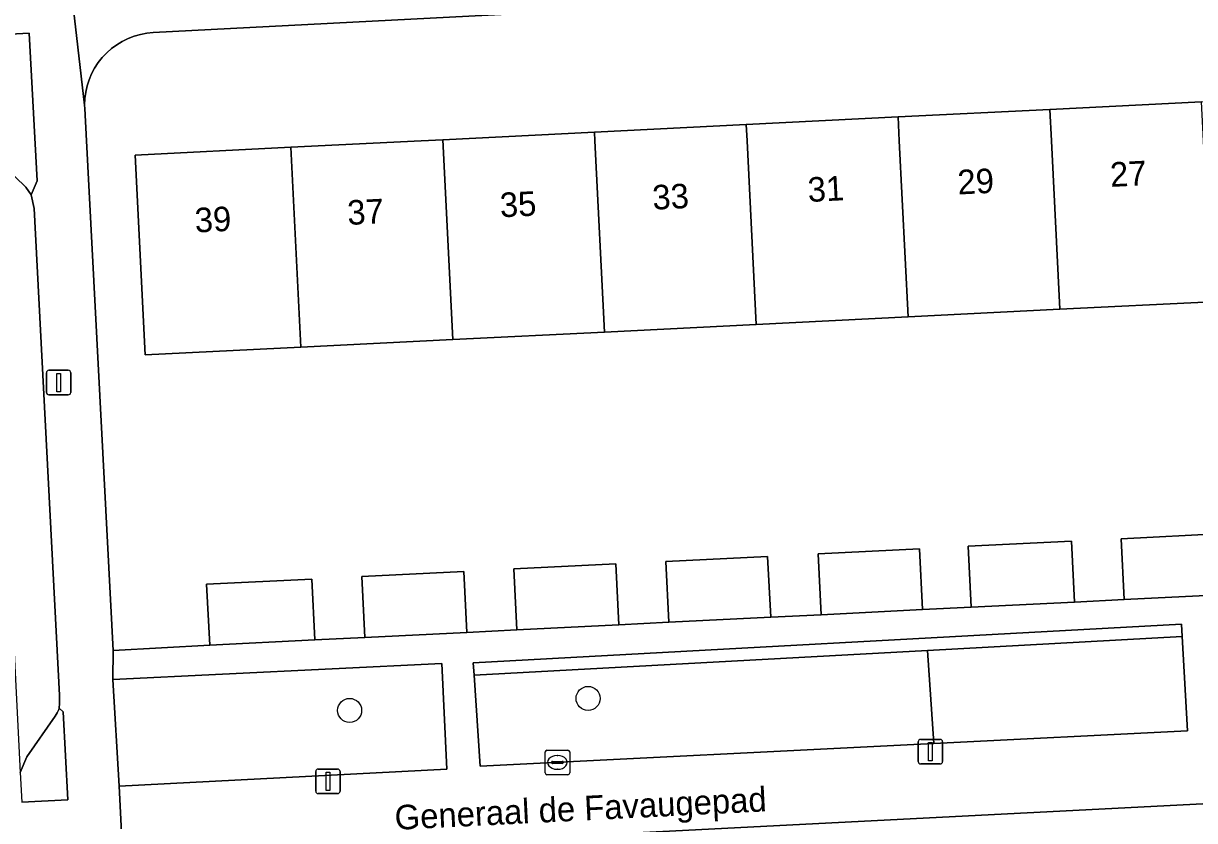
# Model space of a CAD drawing. Extents: x 161084 to 161928, y 385354 to 386522.
# Drawn here: x 161331.43 to 161379.14, y 385972.29 to 386004.78 of the extents above; entities that cross this region are included whole.
import ezdxf

# ---------------------------------------------------------------- set-up
doc = ezdxf.new("R2010")
doc.units = 0
for name, color, linetype in [('IMGEO_Boom', 7, 'Continuous'), ('IMGEO_Erf', 7, 'Continuous'), ('IMGEO_Groenvoorziening', 7, 'Continuous'), ('IMGEO_Haag', 7, 'Continuous'), ('IMGEO_Kolk', 7, 'Continuous'), ('IMGEO_Lichtmast', 7, 'Continuous'), ('IMGEO_Openbare_ruimte_label', 7, 'Continuous'), ('IMGEO_Pand', 7, 'Continuous'), ('IMGEO_Pand_nummerreeks', 7, 'Continuous'), ('IMGEO_Parkeervlak_open', 7, 'Continuous'), ('IMGEO_Voetpad_open', 7, 'Continuous')]:
    doc.layers.add(name, color=color, linetype=linetype)

msp = doc.modelspace()

# ---------------------------------------------------------------- linework, layer by layer
at = {"layer": 'IMGEO_Boom'}
for centre in [(161354.435, 385977.266), (161344.722, 385976.777)]:
    msp.add_circle(centre, 0.489, dxfattribs=at)
at = {"layer": 'IMGEO_Erf'}
for points in [[(161396.816, 386007.539), (161336.72, 386004.412), (161336.457, 386004.386), (161336.198, 386004.337), (161335.944, 386004.264), (161335.698, 386004.17), (161335.461, 386004.053), (161335.235, 386003.916), (161335.022, 386003.76), (161334.825, 386003.585), (161334.644, 386003.393), (161334.48, 386003.186), (161334.336, 386002.964), (161334.212, 386002.731), (161334.109, 386002.488), (161334.029, 386002.237), (161333.971, 386001.979), (161333.937, 386001.717), (161333.926, 386001.453), (161333.93, 386001.314), (161333.999, 386000), (161335.093, 385979.224), (161339.022, 385979.436), (161338.898, 385981.918), (161343.18, 385982.132), (161343.304, 385979.65), (161345.34, 385979.752), (161345.216, 385982.233), (161349.37, 385982.44), (161349.493, 385979.959), (161351.535, 385980.061), (161351.412, 385982.542), (161355.559, 385982.749), (161355.683, 385980.268), (161357.72, 385980.369), (161357.596, 385982.851), (161361.749, 385983.058), (161361.873, 385980.576), (161363.927, 385980.679), (161363.803, 385983.161), (161367.94, 385983.367), (161368.063, 385980.885), (161370.037, 385980.984), (161369.913, 385983.466), (161374.128, 385983.676), (161374.252, 385981.194), (161376.278, 385981.295), (161376.154, 385983.777), (161380.318, 385983.985)], [(161402.755, 385949.101), (161401.475, 385974.097), (161335.484, 385970.716)]]:
    msp.add_lwpolyline(points, dxfattribs=at)
msp.add_lwpolyline([(161373.649, 385993.129), (161367.467, 385992.82), (161361.284, 385992.512), (161355.102, 385992.203), (161348.92, 385991.895), (161342.737, 385991.586), (161336.399, 385991.27), (161335.992, 385999.419), (161342.33, 385999.735), (161347.634, 386000), (161348.513, 386000.044), (161354.695, 386000.352), (161360.877, 386000.661), (161367.06, 386000.969), (161373.242, 386001.278), (161379.424, 386001.587), (161385.606, 386001.895), (161391.789, 386002.204), (161398.129, 386002.52), (161398.255, 386000), (161398.536, 385994.371), (161392.196, 385994.055), (161386.013, 385993.746), (161379.831, 385993.438)], close=True, dxfattribs=at)
at = {"layer": 'IMGEO_Groenvoorziening'}
for points in [[(161331.672, 386004.382), (161330.12, 386004.301), (161330.026, 386003.974), (161329.928, 386003.467), (161329.876, 386002.954), (161329.869, 386002.437), (161329.881, 386000.815), (161329.994, 386000)], [(161330.648, 385998.964), (161331.528, 385998.103), (161331.743, 385997.79), (161331.999, 385998.373), (161331.672, 386004.382)]]:
    msp.add_lwpolyline(points, dxfattribs=at)
for points in [[(161368.266, 385979.225), (161378.63, 385979.792), (161378.601, 385980.291), (161349.76, 385978.712), (161349.793, 385978.213)], [(161368.515, 385975.425), (161378.856, 385975.941), (161378.63, 385979.792), (161368.266, 385979.225)], [(161368.515, 385975.425), (161368.266, 385979.225), (161349.793, 385978.213), (161350.036, 385974.502)], [(161335.335, 385973.695), (161348.675, 385974.377), (161348.471, 385978.695), (161335.081, 385978.035)], [(161333.048, 385976.716), (161332.895, 385976.864), (161332.874, 385976.811), (161332.805, 385976.675), (161332.724, 385976.545), (161331.573, 385974.88), (161331.304, 385974.243), (161331.366, 385973.031), (161333.239, 385973.13)]]:
    msp.add_lwpolyline(points, close=True, dxfattribs=at)
at = {"layer": 'IMGEO_Haag'}
msp.add_lwpolyline([(161368.266, 385979.225), (161378.63, 385979.792), (161378.601, 385980.291), (161349.76, 385978.712), (161349.793, 385978.213)], close=True, dxfattribs=at)
at = {"layer": 'IMGEO_Kolk'}
for p, q in [((161352.685, 385974.231), (161352.685, 385975.083)), ((161352.76, 385975.157), (161353.612, 385975.157)), ((161353.173, 385974.937), (161353.198, 385974.937)), ((161353.686, 385975.083), (161353.686, 385974.231)), ((161352.944, 385974.651), (161352.944, 385974.663)), ((161353.382, 385974.614), (161352.984, 385974.614)), ((161352.987, 385974.7), (161353.385, 385974.7)), ((161353.428, 385974.663), (161353.428, 385974.651)), ((161353.612, 385974.157), (161352.76, 385974.157)), ((161353.196, 385974.377), (161353.171, 385974.377))]:
    msp.add_line(p, q, dxfattribs=at)
for points in [[(161352.685, 385974.231), (161352.685, 385975.083)], [(161352.76, 385975.157), (161353.612, 385975.157)], [(161353.686, 385975.083), (161353.686, 385974.231)], [(161353.612, 385974.157), (161352.76, 385974.157)]]:
    msp.add_lwpolyline(points, dxfattribs=at)
for centre, radius, start, end in [((161352.762, 385975.081), 0.0765, 91.552, 178.448), ((161352.762, 385975.081), 0.0765, 91.552, 178.448), ((161353.61, 385975.081), 0.0765, 1.552, 88.448), ((161353.61, 385975.081), 0.0765, 1.552, 88.448), ((161352.984, 385974.66), 0.0403, 85.8775, 175.7526), ((161352.981, 385974.65), 0.0366, 178.938, 274.7102), ((161353.385, 385974.657), 0.043, 264.8664, 352.4533), ((161353.389, 385974.662), 0.0386, 1.7309, 96.639), ((161352.762, 385974.233), 0.0765, 181.552, 268.448), ((161352.762, 385974.233), 0.0765, 181.552, 268.448), ((161353.61, 385974.233), 0.0765, 271.552, 358.448), ((161353.61, 385974.233), 0.0765, 271.552, 358.448)]:
    msp.add_arc(centre, radius, start, end, dxfattribs=at)
for centre, major_axis, ratio, start_param, end_param in [((161353.172, 385974.657), (-0.387, 0.002), 0.722429, 4.712389, 7.853982), ((161353.197, 385974.657), (-0.39, 0.002), 0.717154, 1.570796, 4.712389)]:
    msp.add_ellipse(centre, major_axis=major_axis, ratio=ratio, start_param=start_param, end_param=end_param, dxfattribs=at)
at = {"layer": 'IMGEO_Lichtmast'}
for p, q in [((161332.472, 385990.643), (161333.262, 385990.643)), ((161333.262, 385990.643), (161332.472, 385990.643)), ((161332.372, 385989.743), (161332.372, 385990.543)), ((161332.372, 385990.543), (161332.372, 385989.743)), ((161333.362, 385990.543), (161333.362, 385989.743)), ((161333.362, 385989.743), (161333.362, 385990.543)), ((161333.262, 385989.643), (161332.472, 385989.643)), ((161332.472, 385989.643), (161333.262, 385989.643)), ((161367.885, 385974.693), (161367.885, 385975.493)), ((161367.885, 385975.493), (161367.885, 385974.693)), ((161367.985, 385975.593), (161368.775, 385975.593)), ((161368.775, 385975.593), (161367.985, 385975.593)), ((161368.875, 385975.493), (161368.875, 385974.693)), ((161368.875, 385974.693), (161368.875, 385975.493)), ((161368.775, 385974.593), (161367.985, 385974.593)), ((161367.985, 385974.593), (161368.775, 385974.593)), ((161343.341, 385973.483), (161343.341, 385974.283)), ((161343.341, 385974.283), (161343.341, 385973.483)), ((161343.441, 385974.383), (161344.231, 385974.383)), ((161344.231, 385974.383), (161343.441, 385974.383)), ((161344.331, 385974.283), (161344.331, 385973.483)), ((161344.331, 385973.483), (161344.331, 385974.283)), ((161344.231, 385973.383), (161343.441, 385973.383)), ((161343.441, 385973.383), (161344.231, 385973.383))]:
    msp.add_line(p, q, dxfattribs=at)
for points in [[(161332.792, 385990.518), (161332.942, 385990.518), (161332.942, 385989.768), (161332.792, 385989.768), (161332.792, 385990.518)], [(161368.305, 385975.468), (161368.455, 385975.468), (161368.455, 385974.718), (161368.305, 385974.718), (161368.305, 385975.468)], [(161343.761, 385974.258), (161343.911, 385974.258), (161343.911, 385973.508), (161343.761, 385973.508), (161343.761, 385974.258)]]:
    msp.add_lwpolyline(points, dxfattribs=at)
for centre, start, end in [((161332.472, 385990.543), 90, 180), ((161332.472, 385990.543), 90, 180), ((161333.262, 385990.543), 0, 90), ((161333.262, 385990.543), 360, 90), ((161332.472, 385989.743), 180, 270), ((161332.472, 385989.743), 180, 270), ((161333.262, 385989.743), 270, 0), ((161333.262, 385989.743), 270, 0), ((161367.985, 385975.493), 90, 180), ((161367.985, 385975.493), 90, 180), ((161368.775, 385975.493), 0, 90), ((161368.775, 385975.493), 360, 90), ((161367.985, 385974.693), 180, 270), ((161367.985, 385974.693), 180, 270), ((161368.775, 385974.693), 270, 0), ((161368.775, 385974.693), 270, 0), ((161343.441, 385974.283), 90, 180), ((161343.441, 385974.283), 90, 180), ((161344.231, 385974.283), 0, 90), ((161344.231, 385974.283), 360, 90), ((161343.441, 385973.483), 180, 270), ((161343.441, 385973.483), 180, 270), ((161344.231, 385973.483), 270, 0), ((161344.231, 385973.483), 270, 0)]:
    msp.add_arc(centre, 0.1, start, end, dxfattribs=at)
at = {"layer": 'IMGEO_Pand'}
for points in [[(161367.108, 386000), (161367.467, 385992.82), (161373.649, 385993.129), (161373.306, 386000), (161373.242, 386001.278), (161367.06, 386000.969)], [(161379.424, 386001.587), (161373.242, 386001.278), (161373.306, 386000), (161373.649, 385993.129), (161379.831, 385993.438), (161379.503, 386000)], [(161360.877, 386000.661), (161354.695, 386000.352), (161354.713, 386000), (161355.102, 385992.203), (161361.284, 385992.512), (161360.91, 386000)], [(161367.06, 386000.969), (161360.877, 386000.661), (161360.91, 386000), (161361.284, 385992.512), (161367.467, 385992.82), (161367.108, 386000)], [(161348.92, 385991.895), (161355.102, 385992.203), (161354.713, 386000), (161354.695, 386000.352), (161348.513, 386000.044)], [(161342.33, 385999.735), (161335.992, 385999.419), (161336.399, 385991.27), (161342.737, 385991.586)], [(161348.513, 386000.044), (161347.634, 386000), (161342.33, 385999.735), (161342.737, 385991.586), (161348.92, 385991.895)], [(161380.318, 385983.985), (161376.154, 385983.777), (161376.278, 385981.295), (161380.442, 385981.503)], [(161374.128, 385983.676), (161369.913, 385983.466), (161370.037, 385980.984), (161374.252, 385981.194)], [(161361.749, 385983.058), (161357.596, 385982.851), (161357.72, 385980.369), (161361.873, 385980.576)], [(161367.94, 385983.367), (161363.803, 385983.161), (161363.927, 385980.679), (161368.063, 385980.885)], [(161355.559, 385982.749), (161351.412, 385982.542), (161351.535, 385980.061), (161355.683, 385980.268)], [(161343.18, 385982.132), (161338.898, 385981.918), (161339.022, 385979.436), (161343.304, 385979.65)], [(161349.37, 385982.44), (161345.216, 385982.233), (161345.34, 385979.752), (161349.493, 385979.959)]]:
    msp.add_lwpolyline(points, close=True, dxfattribs=at)
at = {"layer": 'IMGEO_Parkeervlak_open'}
for points in [[(161329.994, 386000), (161331.304, 385974.243), (161331.573, 385974.88), (161332.724, 385976.545), (161332.805, 385976.675), (161332.874, 385976.811), (161332.895, 385976.864), (161332.899, 385977.064), (161332.906, 385977.235), (161332.903, 385977.405), (161331.875, 385997.244)], [(161331.875, 385997.244), (161331.743, 385997.79), (161331.528, 385998.103), (161330.648, 385998.964)]]:
    msp.add_lwpolyline(points, dxfattribs=at)
at = {"layer": 'IMGEO_Voetpad_open'}
for points in [[(161335.093, 385979.224), (161333.999, 386000), (161333.93, 386001.314), (161333.926, 386001.453), (161333.206, 386007.727)], [(161333.206, 386007.727), (161333.926, 386001.453), (161333.937, 386001.717), (161333.971, 386001.979), (161334.029, 386002.237), (161334.109, 386002.488), (161334.212, 386002.731), (161334.336, 386002.964), (161334.48, 386003.186), (161334.644, 386003.393), (161334.825, 386003.585), (161335.022, 386003.76), (161335.235, 386003.916), (161335.461, 386004.053), (161335.698, 386004.17), (161335.944, 386004.264), (161336.198, 386004.337), (161336.457, 386004.386), (161336.72, 386004.412), (161396.816, 386007.539)], [(161330.12, 386004.301), (161331.672, 386004.382), (161331.999, 385998.373), (161331.743, 385997.79), (161331.875, 385997.244), (161332.903, 385977.405), (161332.906, 385977.235), (161332.899, 385977.064), (161332.895, 385976.864), (161333.048, 385976.716), (161333.239, 385973.13), (161331.366, 385973.031)], [(161380.442, 385981.503), (161376.278, 385981.295), (161374.252, 385981.194), (161370.037, 385980.984), (161368.063, 385980.885), (161363.927, 385980.679), (161361.873, 385980.576), (161357.72, 385980.369), (161355.683, 385980.268), (161351.535, 385980.061), (161349.493, 385979.959), (161345.34, 385979.752), (161343.304, 385979.65), (161339.022, 385979.436), (161335.093, 385979.224), (161335.081, 385978.035), (161348.471, 385978.695), (161348.675, 385974.377), (161335.335, 385973.695), (161335.484, 385970.716), (161401.475, 385974.097)], [(161335.484, 385970.716), (161335.335, 385973.695), (161335.081, 385978.035), (161335.093, 385979.224)]]:
    msp.add_lwpolyline(points, dxfattribs=at)
msp.add_lwpolyline([(161349.793, 385978.213), (161349.76, 385978.712), (161378.601, 385980.291), (161378.63, 385979.792), (161378.856, 385975.941), (161368.515, 385975.425), (161350.036, 385974.502)], close=True, dxfattribs=at)

# ---------------------------------------------------------------- texts
at = {"layer": 'IMGEO_Openbare_ruimte_label'}
msp.add_text('Generaal de Favaugepad', height=1, rotation=2.8653, dxfattribs=at).set_placement((161346.58, 385971.906))
at = {"layer": 'IMGEO_Pand_nummerreeks'}
for s, p in [('29', (161369.506, 385997.807)), ('27', (161375.72, 385998.117)), ('33', (161357.078, 385997.187)), ('31', (161363.404, 385997.503)), ('35', (161350.865, 385996.877)), ('39', (161338.437, 385996.257)), ('37', (161344.651, 385996.567))]:
    msp.add_text(s, height=1, rotation=2.857, dxfattribs=at).set_placement(p)

doc.saveas('drawing.dxf')
